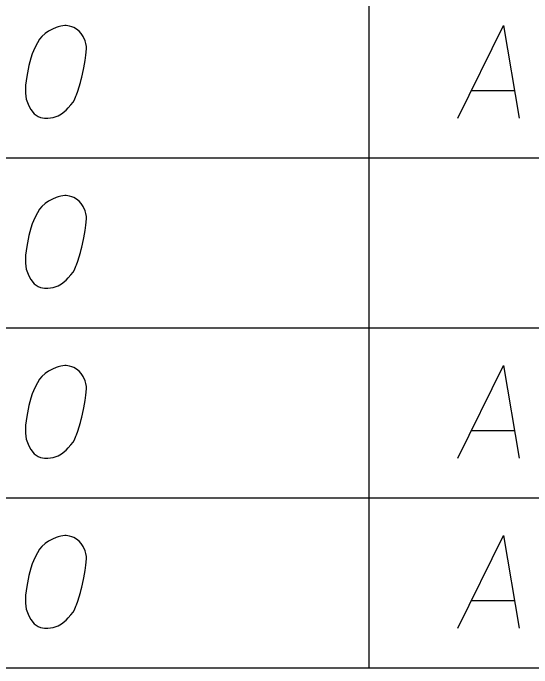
# Model space of a CAD drawing. Extents: x 2074207 to 2076812, y 516372 to 523312.
# Drawn here: x 2076426.64 to 2076453.5, y 519087.62 to 519121.52 of the extents above; entities that cross this region are included whole.
import ezdxf

# ---------------------------------------------------------------- set-up
doc = ezdxf.new("R2010")
doc.units = 0
for name, color, linetype in [('Prop DirtTable_ Soil Test Results - Outline (Major)', 7, 'Continuous'), ('Prop DirtTable_ Soil Test Results - Outline (Minor)', 7, 'Continuous'), ('Prop DirtTable_ Soil Test Results - Tx (Sample Data)', 7, 'Continuous')]:
    doc.layers.add(name, color=color, linetype=linetype)

msp = doc.modelspace()

# ---------------------------------------------------------------- linework, layer by layer
at = {"layer": 'Prop DirtTable_ Soil Test Results - Outline (Major)'}
msp.add_line((2076260.609, 519087.625), (2076811.903, 519087.625), dxfattribs=at)
at = {"layer": 'Prop DirtTable_ Soil Test Results - Outline (Minor)'}
for p, q in [((2076445.062, 519138.425), (2076445.062, 519114.025)), ((2076260.609, 519114.025), (2076811.903, 519114.025)), ((2076260.609, 519114.025), (2076811.903, 519114.025)), ((2076445.063, 519114.025), (2076445.063, 519105.225)), ((2076260.609, 519105.225), (2076811.903, 519105.225)), ((2076260.609, 519105.225), (2076811.903, 519105.225)), ((2076445.063, 519105.225), (2076445.063, 519096.425)), ((2076260.609, 519096.425), (2076811.903, 519096.425)), ((2076260.609, 519096.425), (2076811.903, 519096.425)), ((2076445.063, 519096.425), (2076445.063, 519087.625)), ((2076260.609, 519087.625), (2076811.903, 519087.625))]:
    msp.add_line(p, q, dxfattribs=at)
at = {"layer": 'Prop DirtTable_ Soil Test Results - Tx (Sample Data)'}
for points in [[(2076429.392, 519120.884), (2076429.322, 519120.884), (2076429.11, 519120.846), (2076428.969, 519120.809), (2076428.863, 519120.771), (2076428.687, 519120.695), (2076428.475, 519120.582), (2076428.299, 519120.468), (2076428.122, 519120.317), (2076428.016, 519120.166), (2076427.911, 519119.977), (2076427.805, 519119.788), (2076427.699, 519119.561), (2076427.628, 519119.41), (2076427.558, 519119.183), (2076427.452, 519118.805), (2076427.346, 519118.238), (2076427.276, 519117.785), (2076427.276, 519117.369), (2076427.311, 519117.067), (2076427.452, 519116.727), (2076427.558, 519116.538), (2076427.734, 519116.311), (2076427.946, 519116.16), (2076428.052, 519116.122), (2076428.263, 519116.084), (2076428.44, 519116.084), (2076428.722, 519116.122), (2076428.969, 519116.198), (2076429.145, 519116.311), (2076429.392, 519116.5), (2076429.498, 519116.613), (2076429.639, 519116.764), (2076429.745, 519116.916), (2076429.815, 519117.029), (2076429.886, 519117.218), (2076429.921, 519117.294), (2076429.992, 519117.483), (2076430.062, 519117.709), (2076430.133, 519117.936), (2076430.168, 519118.087), (2076430.203, 519118.201), (2076430.239, 519118.352), (2076430.309, 519118.692), (2076430.345, 519118.881), (2076430.38, 519119.07), (2076430.415, 519119.335), (2076430.45, 519119.675), (2076430.45, 519119.788), (2076430.415, 519119.939), (2076430.38, 519120.09), (2076430.274, 519120.317), (2076430.168, 519120.468), (2076430.062, 519120.582), (2076429.921, 519120.695), (2076429.78, 519120.771), (2076429.674, 519120.809), (2076429.569, 519120.846), (2076429.392, 519120.884)], [(2076449.676, 519116.084), (2076452.039, 519120.884), (2076452.85, 519116.084)], [(2076450.381, 519117.52), (2076452.603, 519117.52)], [(2076429.392, 519112.084), (2076429.322, 519112.084), (2076429.11, 519112.046), (2076428.969, 519112.009), (2076428.863, 519111.971), (2076428.687, 519111.895), (2076428.475, 519111.782), (2076428.299, 519111.668), (2076428.122, 519111.517), (2076428.016, 519111.366), (2076427.911, 519111.177), (2076427.805, 519110.988), (2076427.699, 519110.761), (2076427.628, 519110.61), (2076427.558, 519110.383), (2076427.452, 519110.005), (2076427.346, 519109.438), (2076427.276, 519108.985), (2076427.276, 519108.569), (2076427.311, 519108.267), (2076427.452, 519107.927), (2076427.558, 519107.738), (2076427.734, 519107.511), (2076427.946, 519107.36), (2076428.052, 519107.322), (2076428.263, 519107.284), (2076428.44, 519107.284), (2076428.722, 519107.322), (2076428.969, 519107.398), (2076429.145, 519107.511), (2076429.392, 519107.7), (2076429.498, 519107.813), (2076429.639, 519107.964), (2076429.745, 519108.116), (2076429.815, 519108.229), (2076429.886, 519108.418), (2076429.921, 519108.494), (2076429.992, 519108.683), (2076430.062, 519108.909), (2076430.133, 519109.136), (2076430.168, 519109.287), (2076430.203, 519109.401), (2076430.239, 519109.552), (2076430.309, 519109.892), (2076430.345, 519110.081), (2076430.38, 519110.27), (2076430.415, 519110.535), (2076430.45, 519110.875), (2076430.45, 519110.988), (2076430.415, 519111.139), (2076430.38, 519111.29), (2076430.274, 519111.517), (2076430.168, 519111.668), (2076430.062, 519111.782), (2076429.921, 519111.895), (2076429.78, 519111.971), (2076429.674, 519112.009), (2076429.569, 519112.046), (2076429.392, 519112.084)], [(2076429.392, 519103.284), (2076429.322, 519103.284), (2076429.11, 519103.246), (2076428.969, 519103.209), (2076428.863, 519103.171), (2076428.687, 519103.095), (2076428.475, 519102.982), (2076428.299, 519102.868), (2076428.122, 519102.717), (2076428.016, 519102.566), (2076427.911, 519102.377), (2076427.805, 519102.188), (2076427.699, 519101.961), (2076427.628, 519101.81), (2076427.558, 519101.583), (2076427.452, 519101.205), (2076427.346, 519100.638), (2076427.276, 519100.185), (2076427.276, 519099.769), (2076427.311, 519099.467), (2076427.452, 519099.127), (2076427.558, 519098.938), (2076427.734, 519098.711), (2076427.946, 519098.56), (2076428.052, 519098.522), (2076428.263, 519098.484), (2076428.44, 519098.484), (2076428.722, 519098.522), (2076428.969, 519098.598), (2076429.145, 519098.711), (2076429.392, 519098.9), (2076429.498, 519099.013), (2076429.639, 519099.164), (2076429.745, 519099.316), (2076429.815, 519099.429), (2076429.886, 519099.618), (2076429.921, 519099.694), (2076429.992, 519099.883), (2076430.062, 519100.109), (2076430.133, 519100.336), (2076430.168, 519100.487), (2076430.203, 519100.601), (2076430.239, 519100.752), (2076430.309, 519101.092), (2076430.345, 519101.281), (2076430.38, 519101.47), (2076430.415, 519101.735), (2076430.45, 519102.075), (2076430.45, 519102.188), (2076430.415, 519102.339), (2076430.38, 519102.49), (2076430.274, 519102.717), (2076430.168, 519102.868), (2076430.062, 519102.982), (2076429.921, 519103.095), (2076429.78, 519103.171), (2076429.674, 519103.209), (2076429.569, 519103.246), (2076429.392, 519103.284)], [(2076449.676, 519098.484), (2076452.039, 519103.284), (2076452.85, 519098.484)], [(2076450.381, 519099.92), (2076452.603, 519099.92)], [(2076429.392, 519094.484), (2076429.322, 519094.484), (2076429.11, 519094.446), (2076428.969, 519094.409), (2076428.863, 519094.371), (2076428.687, 519094.295), (2076428.475, 519094.182), (2076428.299, 519094.068), (2076428.122, 519093.917), (2076428.016, 519093.766), (2076427.911, 519093.577), (2076427.805, 519093.388), (2076427.699, 519093.161), (2076427.628, 519093.01), (2076427.558, 519092.783), (2076427.452, 519092.405), (2076427.346, 519091.838), (2076427.276, 519091.385), (2076427.276, 519090.969), (2076427.311, 519090.667), (2076427.452, 519090.327), (2076427.558, 519090.138), (2076427.734, 519089.911), (2076427.946, 519089.76), (2076428.052, 519089.722), (2076428.263, 519089.684), (2076428.44, 519089.684), (2076428.722, 519089.722), (2076428.969, 519089.798), (2076429.145, 519089.911), (2076429.392, 519090.1), (2076429.498, 519090.213), (2076429.639, 519090.364), (2076429.745, 519090.516), (2076429.815, 519090.629), (2076429.886, 519090.818), (2076429.921, 519090.894), (2076429.992, 519091.083), (2076430.062, 519091.309), (2076430.133, 519091.536), (2076430.168, 519091.687), (2076430.203, 519091.801), (2076430.239, 519091.952), (2076430.309, 519092.292), (2076430.345, 519092.481), (2076430.38, 519092.67), (2076430.415, 519092.935), (2076430.45, 519093.275), (2076430.45, 519093.388), (2076430.415, 519093.539), (2076430.38, 519093.69), (2076430.274, 519093.917), (2076430.168, 519094.068), (2076430.062, 519094.182), (2076429.921, 519094.295), (2076429.78, 519094.371), (2076429.674, 519094.409), (2076429.569, 519094.446), (2076429.392, 519094.484)], [(2076449.676, 519089.684), (2076452.039, 519094.484), (2076452.85, 519089.684)], [(2076450.381, 519091.12), (2076452.603, 519091.12)]]:
    msp.add_lwpolyline(points, dxfattribs=at)

doc.saveas('drawing.dxf')
